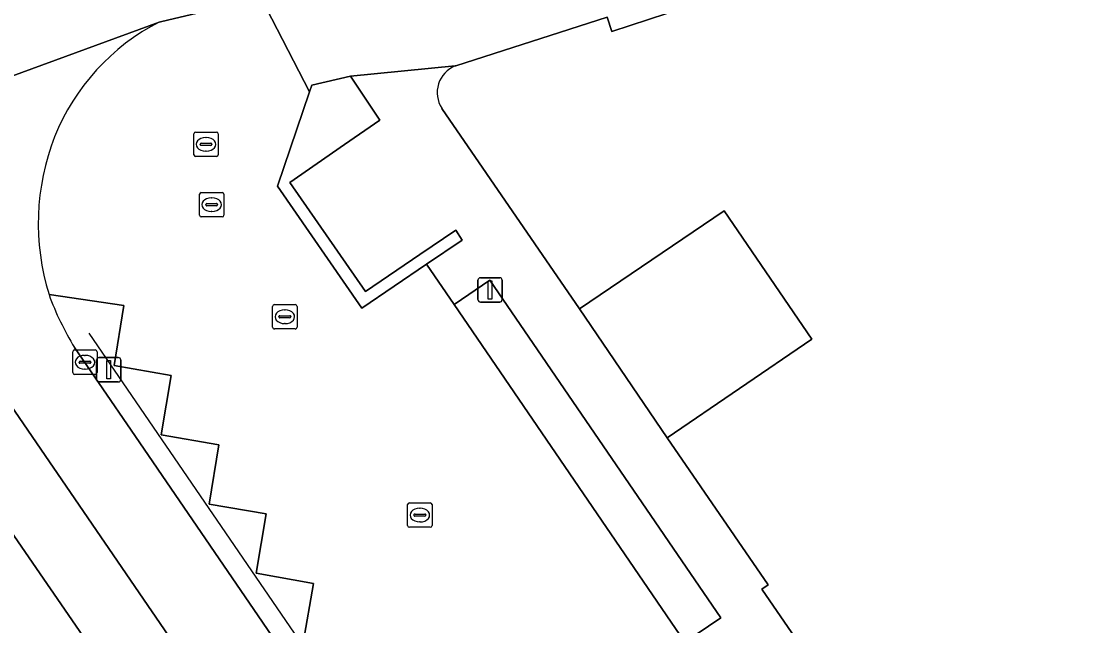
# Model space of a CAD drawing. Extents: x 155275 to 156265, y 382654 to 383635.
# Drawn here: x 155763.75 to 155807.39, y 383140.81 to 383165.53 of the extents above; entities that cross this region are included whole.
import ezdxf

# ---------------------------------------------------------------- set-up
doc = ezdxf.new("R2010")
doc.units = 0
for name, color, linetype in [('IMGEO_Berm_groen', 7, 'Continuous'), ('IMGEO_Groenvoorziening', 7, 'Continuous'), ('IMGEO_Haag', 7, 'Continuous'), ('IMGEO_Hek', 7, 'Continuous'), ('IMGEO_Kolk', 7, 'Continuous'), ('IMGEO_Lichtmast', 7, 'Continuous'), ('IMGEO_Oever', 7, 'Continuous'), ('IMGEO_Pand', 7, 'Continuous'), ('IMGEO_Parkeervlak_open', 7, 'Continuous'), ('IMGEO_Rijbaan_lokaal_gesloten', 7, 'Continuous'), ('IMGEO_Rioolput', 7, 'Continuous'), ('IMGEO_Voetpad_open', 7, 'Continuous')]:
    doc.layers.add(name, color=color, linetype=linetype)

msp = doc.modelspace()

# ---------------------------------------------------------------- linework, layer by layer
at = {"layer": 'IMGEO_Berm_groen'}
for points in [[(155790.154, 383112.31), (155786.155, 383116.74), (155783.179, 383120.765), (155780.119, 383125.298), (155758.059, 383157.486)], [(155758.409, 383151.79), (155782.141, 383117.324), (155784.54, 383114.753)]]:
    msp.add_lwpolyline(points, dxfattribs=at)
at = {"layer": 'IMGEO_Groenvoorziening'}
for points in [[(155778.43, 383161.494), (155777.223, 383163.288), (155775.642, 383162.926), (155775.548, 383162.648), (155774.243, 383158.787), (155777.695, 383153.791), (155780.342, 383155.593), (155781.795, 383156.582), (155781.531, 383156.99), (155780.067, 383155.995), (155777.841, 383154.483), (155774.741, 383158.939), (155776.984, 383160.492)], [(155782.933, 383154.947), (155781.465, 383153.946), (155790.911, 383140.128), (155792.378, 383141.131)]]:
    msp.add_lwpolyline(points, close=True, dxfattribs=at)
for points in [[(155773.769, 383145.379), (155771.441, 383145.78), (155771.84, 383148.202), (155769.48, 383148.615), (155769.892, 383151.039), (155767.558, 383151.451), (155767.952, 383153.909), (155764.89, 383154.351)], [(155765.932, 383152.187), (155768.25, 383148.807), (155783.337, 383126.756), (155786.878, 383121.572)], [(155775.295, 383140.106), (155775.716, 383142.535), (155773.359, 383142.947), (155773.769, 383145.379)]]:
    msp.add_lwpolyline(points, dxfattribs=at)
msp.add_arc((155775.833, 383158.288), 11.63, 199.7846, 211.6385, dxfattribs=at)
at = {"layer": 'IMGEO_Haag'}
msp.add_lwpolyline([(155790.911, 383140.128), (155792.378, 383141.131), (155782.933, 383154.947), (155781.465, 383153.946)], close=True, dxfattribs=at)
for points in [[(155775.295, 383140.106), (155775.716, 383142.535), (155773.359, 383142.947), (155773.769, 383145.379), (155771.441, 383145.78), (155771.84, 383148.202), (155769.48, 383148.615), (155769.892, 383151.039), (155767.558, 383151.451), (155767.952, 383153.909), (155764.89, 383154.351)], [(155765.932, 383152.187), (155768.25, 383148.807), (155783.337, 383126.756), (155786.878, 383121.572)]]:
    msp.add_lwpolyline(points, dxfattribs=at)
msp.add_arc((155775.833, 383158.288), 11.63, 199.7846, 211.6385, dxfattribs=at)
at = {"layer": 'IMGEO_Hek'}
msp.add_lwpolyline([(155766.524, 383152.779), (155786.998, 383122.868), (155788.645, 383120.644), (155788.886, 383120.367)], dxfattribs=at)
at = {"layer": 'IMGEO_Kolk'}
for p, q in [((155770.812, 383160.075), (155770.812, 383160.927)), ((155770.887, 383161.001), (155771.739, 383161.001)), ((155771.3, 383160.781), (155771.325, 383160.781)), ((155771.813, 383160.927), (155771.813, 383160.075)), ((155771.071, 383160.495), (155771.071, 383160.507)), ((155771.509, 383160.458), (155771.111, 383160.458)), ((155771.114, 383160.544), (155771.512, 383160.544)), ((155771.555, 383160.507), (155771.555, 383160.495)), ((155771.739, 383160.001), (155770.887, 383160.001)), ((155771.323, 383160.221), (155771.298, 383160.221)), ((155774.038, 383153.018), (155774.038, 383153.87)), ((155774.113, 383153.944), (155774.965, 383153.944)), ((155775.039, 383153.87), (155775.039, 383153.018)), ((155774.297, 383153.438), (155774.297, 383153.45)), ((155774.735, 383153.401), (155774.337, 383153.401)), ((155774.34, 383153.487), (155774.738, 383153.487)), ((155774.526, 383153.724), (155774.551, 383153.724)), ((155774.781, 383153.45), (155774.781, 383153.438)), ((155774.965, 383152.944), (155774.113, 383152.944)), ((155774.549, 383153.164), (155774.524, 383153.164)), ((155765.856, 383151.159), (155765.856, 383152.011)), ((155765.931, 383152.085), (155766.783, 383152.085)), ((155766.857, 383152.011), (155766.857, 383151.159)), ((155766.115, 383151.579), (155766.115, 383151.591)), ((155766.158, 383151.628), (155766.556, 383151.628)), ((155766.344, 383151.865), (155766.369, 383151.865)), ((155766.599, 383151.591), (155766.599, 383151.579)), ((155766.553, 383151.542), (155766.155, 383151.542)), ((155766.367, 383151.305), (155766.342, 383151.305)), ((155766.783, 383151.085), (155765.931, 383151.085)), ((155779.563, 383144.905), (155779.563, 383145.757)), ((155779.638, 383145.831), (155780.49, 383145.831)), ((155780.051, 383145.611), (155780.076, 383145.611)), ((155780.564, 383145.757), (155780.564, 383144.905)), ((155779.822, 383145.325), (155779.822, 383145.337)), ((155780.26, 383145.288), (155779.862, 383145.288)), ((155779.865, 383145.374), (155780.263, 383145.374)), ((155780.074, 383145.051), (155780.049, 383145.051)), ((155780.306, 383145.337), (155780.306, 383145.325)), ((155780.49, 383144.831), (155779.638, 383144.831))]:
    msp.add_line(p, q, dxfattribs=at)
for points in [[(155770.812, 383160.075), (155770.812, 383160.927)], [(155770.887, 383161.001), (155771.739, 383161.001)], [(155771.813, 383160.927), (155771.813, 383160.075)], [(155771.739, 383160.001), (155770.887, 383160.001)], [(155774.038, 383153.018), (155774.038, 383153.87)], [(155774.113, 383153.944), (155774.965, 383153.944)], [(155775.039, 383153.87), (155775.039, 383153.018)], [(155774.965, 383152.944), (155774.113, 383152.944)], [(155765.856, 383151.159), (155765.856, 383152.011)], [(155765.931, 383152.085), (155766.783, 383152.085)], [(155766.857, 383152.011), (155766.857, 383151.159)], [(155766.783, 383151.085), (155765.931, 383151.085)], [(155779.563, 383144.905), (155779.563, 383145.757)], [(155779.638, 383145.831), (155780.49, 383145.831)], [(155780.564, 383145.757), (155780.564, 383144.905)], [(155780.49, 383144.831), (155779.638, 383144.831)]]:
    msp.add_lwpolyline(points, dxfattribs=at)
for centre, radius, start, end in [((155770.889, 383160.925), 0.0765, 91.552, 178.448), ((155770.889, 383160.925), 0.0765, 91.552, 178.448), ((155771.737, 383160.925), 0.0765, 1.552, 88.448), ((155771.737, 383160.925), 0.0765, 1.552, 88.448), ((155771.111, 383160.504), 0.0403, 85.8775, 175.7526), ((155771.108, 383160.494), 0.0366, 178.938, 274.7102), ((155771.512, 383160.501), 0.043, 264.8664, 352.4533), ((155771.516, 383160.506), 0.0386, 1.7309, 96.639), ((155770.889, 383160.077), 0.0765, 181.552, 268.448), ((155770.889, 383160.077), 0.0765, 181.552, 268.448), ((155771.737, 383160.077), 0.0765, 271.552, 358.448), ((155771.737, 383160.077), 0.0765, 271.552, 358.448), ((155774.115, 383153.868), 0.0765, 91.552, 178.448), ((155774.115, 383153.868), 0.0765, 91.552, 178.448), ((155774.963, 383153.868), 0.0765, 1.552, 88.448), ((155774.963, 383153.868), 0.0765, 1.552, 88.448), ((155774.337, 383153.447), 0.0403, 85.8775, 175.7526), ((155774.334, 383153.437), 0.0366, 178.938, 274.7102), ((155774.738, 383153.444), 0.043, 264.8664, 352.4533), ((155774.742, 383153.449), 0.0386, 1.7309, 96.639), ((155774.115, 383153.02), 0.0765, 181.552, 268.448), ((155774.115, 383153.02), 0.0765, 181.552, 268.448), ((155774.963, 383153.02), 0.0765, 271.552, 358.448), ((155774.963, 383153.02), 0.0765, 271.552, 358.448), ((155765.933, 383152.009), 0.0765, 91.552, 178.448), ((155765.933, 383152.009), 0.0765, 91.552, 178.448), ((155766.781, 383152.009), 0.0765, 1.552, 88.448), ((155766.781, 383152.009), 0.0765, 1.552, 88.448), ((155766.155, 383151.588), 0.0403, 85.8775, 175.7526), ((155766.152, 383151.578), 0.0366, 178.938, 274.7102), ((155766.556, 383151.585), 0.043, 264.8664, 352.4533), ((155766.56, 383151.59), 0.0386, 1.7309, 96.639), ((155765.933, 383151.161), 0.0765, 181.552, 268.448), ((155765.933, 383151.161), 0.0765, 181.552, 268.448), ((155766.781, 383151.161), 0.0765, 271.552, 358.448), ((155766.781, 383151.161), 0.0765, 271.552, 358.448), ((155779.64, 383145.755), 0.0765, 91.552, 178.448), ((155779.64, 383145.755), 0.0765, 91.552, 178.448), ((155780.488, 383145.755), 0.0765, 1.552, 88.448), ((155780.488, 383145.755), 0.0765, 1.552, 88.448), ((155779.862, 383145.334), 0.0403, 85.8775, 175.7526), ((155779.859, 383145.324), 0.0366, 178.938, 274.7102), ((155780.263, 383145.331), 0.043, 264.8664, 352.4533), ((155780.267, 383145.336), 0.0386, 1.7309, 96.639), ((155779.64, 383144.907), 0.0765, 181.552, 268.448), ((155779.64, 383144.907), 0.0765, 181.552, 268.448), ((155780.488, 383144.907), 0.0765, 271.552, 358.448), ((155780.488, 383144.907), 0.0765, 271.552, 358.448)]:
    msp.add_arc(centre, radius, start, end, dxfattribs=at)
for centre, major_axis, ratio, start_param, end_param in [((155771.299, 383160.501), (-0.387, 0.002), 0.722429, 4.712389, 7.853982), ((155771.324, 383160.501), (-0.39, 0.002), 0.717154, 1.570796, 4.712389), ((155774.525, 383153.444), (-0.387, 0.002), 0.722429, 4.712389, 7.853982), ((155774.55, 383153.444), (-0.39, 0.002), 0.717154, 1.570796, 4.712389), ((155766.343, 383151.585), (-0.387, 0.002), 0.722429, 4.712389, 7.853982), ((155766.368, 383151.585), (-0.39, 0.002), 0.717154, 1.570796, 4.712389), ((155780.05, 383145.331), (-0.387, 0.002), 0.722429, 4.712389, 7.853982), ((155780.075, 383145.331), (-0.39, 0.002), 0.717154, 1.570796, 4.712389)]:
    msp.add_ellipse(centre, major_axis=major_axis, ratio=ratio, start_param=start_param, end_param=end_param, dxfattribs=at)
at = {"layer": 'IMGEO_Lichtmast'}
for p, q in [((155782.541, 383155.044), (155783.331, 383155.044)), ((155783.331, 383155.044), (155782.541, 383155.044)), ((155782.441, 383154.144), (155782.441, 383154.944)), ((155782.441, 383154.944), (155782.441, 383154.144)), ((155783.431, 383154.944), (155783.431, 383154.144)), ((155783.431, 383154.144), (155783.431, 383154.944)), ((155783.331, 383154.044), (155782.541, 383154.044)), ((155782.541, 383154.044), (155783.331, 383154.044)), ((155766.832, 383150.877), (155766.832, 383151.677)), ((155766.832, 383151.677), (155766.832, 383150.877)), ((155766.932, 383151.777), (155767.722, 383151.777)), ((155767.722, 383151.777), (155766.932, 383151.777)), ((155767.822, 383151.677), (155767.822, 383150.877)), ((155767.822, 383150.877), (155767.822, 383151.677)), ((155767.722, 383150.777), (155766.932, 383150.777)), ((155766.932, 383150.777), (155767.722, 383150.777))]:
    msp.add_line(p, q, dxfattribs=at)
for points in [[(155782.861, 383154.919), (155783.011, 383154.919), (155783.011, 383154.169), (155782.861, 383154.169), (155782.861, 383154.919)], [(155767.252, 383151.652), (155767.402, 383151.652), (155767.402, 383150.902), (155767.252, 383150.902), (155767.252, 383151.652)]]:
    msp.add_lwpolyline(points, dxfattribs=at)
for centre, start, end in [((155782.541, 383154.944), 90, 180), ((155782.541, 383154.944), 90, 180), ((155783.331, 383154.944), 0, 90), ((155783.331, 383154.944), 360, 90), ((155782.541, 383154.144), 180, 270), ((155782.541, 383154.144), 180, 270), ((155783.331, 383154.144), 270, 0), ((155783.331, 383154.144), 270, 0), ((155766.932, 383151.677), 90, 180), ((155766.932, 383151.677), 90, 180), ((155767.722, 383151.677), 0, 90), ((155767.722, 383151.677), 360, 90), ((155766.932, 383150.877), 180, 270), ((155766.932, 383150.877), 180, 270), ((155767.722, 383150.877), 270, 0), ((155767.722, 383150.877), 270, 0)]:
    msp.add_arc(centre, 0.1, start, end, dxfattribs=at)
at = {"layer": 'IMGEO_Oever'}
msp.add_lwpolyline([(155784.54, 383114.753), (155782.141, 383117.324), (155758.409, 383151.79)], dxfattribs=at)
at = {"layer": 'IMGEO_Pand'}
for points in [[(155809.359, 383170.66), (155800.967, 383168.041), (155800.782, 383168.637), (155793.457, 383166.263), (155793.257, 383166.839), (155792.077, 383166.451), (155791.993, 383166.733), (155790.071, 383166.132), (155790.17, 383165.849), (155787.913, 383165.119), (155787.732, 383165.698), (155781.533, 383163.714), (155781.515, 383163.707)], [(155780.966, 383161.972), (155786.593, 383153.773), (155792.522, 383157.781), (155796.103, 383152.525), (155790.182, 383148.489), (155794.317, 383142.48), (155794.053, 383142.299), (155796.036, 383139.416)]]:
    msp.add_lwpolyline(points, dxfattribs=at)
msp.add_arc((155781.939, 383162.619), 1.168, 111.266, 213.6165, dxfattribs=at)
at = {"layer": 'IMGEO_Parkeervlak_open'}
for points in [[(155792.908, 383137.228), (155790.911, 383140.128), (155781.465, 383153.946), (155780.342, 383155.593), (155777.695, 383153.791), (155774.243, 383158.787), (155775.548, 383162.648), (155773.576, 383166.494), (155769.796, 383165.598), (155769.396, 383165.503)], [(155764.89, 383154.351), (155767.952, 383153.909), (155767.558, 383151.451), (155769.892, 383151.039), (155769.48, 383148.615), (155771.84, 383148.202), (155771.441, 383145.78), (155773.769, 383145.379), (155773.359, 383142.947), (155775.716, 383142.535), (155775.295, 383140.106)]]:
    msp.add_lwpolyline(points, dxfattribs=at)
for centre, radius, start, end in [((155773.572, 383157.393), 9.122, 117.245, 157.988), ((155774.259, 383157.259), 9.81, 158.767, 197.244)]:
    msp.add_arc(centre, radius, start, end, dxfattribs=at)
at = {"layer": 'IMGEO_Rijbaan_lokaal_gesloten'}
for points in [[(155769.396, 383165.503), (155769.796, 383165.598), (155773.576, 383166.494), (155808.683, 383174.445), (155807.855, 383177.879), (155773.936, 383170.173), (155768.128, 383168.704), (155765.261, 383167.836), (155759.704, 383165.561)], [(155749.779, 383157.431), (155751.093, 383158.136), (155753.444, 383159.399), (155754.716, 383160.119), (155769.396, 383165.503)], [(155769.396, 383165.503), (155754.716, 383160.119), (155753.444, 383159.399)], [(155757.578, 383158.21), (155758.059, 383157.486), (155780.119, 383125.298), (155783.179, 383120.765), (155786.155, 383116.74), (155790.154, 383112.31)], [(155786.878, 383121.572), (155783.337, 383126.756), (155768.25, 383148.807), (155765.932, 383152.187)]]:
    msp.add_lwpolyline(points, dxfattribs=at)
for centre, radius, start, end in [((155773.572, 383157.393), 9.122, 117.245, 157.988), ((155774.259, 383157.259), 9.81, 158.767, 197.244), ((155775.833, 383158.288), 11.63, 199.7846, 211.6385)]:
    msp.add_arc(centre, radius, start, end, dxfattribs=at)
at = {"layer": 'IMGEO_Rioolput'}
for p, q in [((155771.119, 383158.53), (155771.971, 383158.53)), ((155771.044, 383157.604), (155771.044, 383158.456)), ((155771.532, 383158.31), (155771.557, 383158.31)), ((155772.045, 383158.456), (155772.045, 383157.604)), ((155771.303, 383158.024), (155771.303, 383158.036)), ((155771.741, 383157.987), (155771.343, 383157.987)), ((155771.346, 383158.073), (155771.744, 383158.073)), ((155771.555, 383157.75), (155771.53, 383157.75)), ((155771.787, 383158.036), (155771.787, 383158.024)), ((155771.971, 383157.53), (155771.119, 383157.53))]:
    msp.add_line(p, q, dxfattribs=at)
for points in [[(155771.119, 383158.53), (155771.971, 383158.53)], [(155771.044, 383157.604), (155771.044, 383158.456)], [(155772.045, 383158.456), (155772.045, 383157.604)], [(155771.971, 383157.53), (155771.119, 383157.53)]]:
    msp.add_lwpolyline(points, dxfattribs=at)
for centre, radius, start, end in [((155771.121, 383158.454), 0.0765, 91.552, 178.448), ((155771.121, 383158.454), 0.0765, 91.552, 178.448), ((155771.969, 383158.454), 0.0765, 1.552, 88.448), ((155771.969, 383158.454), 0.0765, 1.552, 88.448), ((155771.343, 383158.033), 0.0403, 85.8775, 175.7526), ((155771.34, 383158.023), 0.0366, 178.938, 274.7102), ((155771.744, 383158.03), 0.043, 264.8664, 352.4533), ((155771.748, 383158.035), 0.0386, 1.7309, 96.639), ((155771.121, 383157.606), 0.0765, 181.552, 268.448), ((155771.121, 383157.606), 0.0765, 181.552, 268.448), ((155771.969, 383157.606), 0.0765, 271.552, 358.448), ((155771.969, 383157.606), 0.0765, 271.552, 358.448)]:
    msp.add_arc(centre, radius, start, end, dxfattribs=at)
for centre, major_axis, ratio, start_param, end_param in [((155771.531, 383158.03), (-0.387, 0.002), 0.722429, 4.712389, 7.853982), ((155771.556, 383158.03), (-0.39, 0.002), 0.717154, 1.570796, 4.712389)]:
    msp.add_ellipse(centre, major_axis=major_axis, ratio=ratio, start_param=start_param, end_param=end_param, dxfattribs=at)
at = {"layer": 'IMGEO_Voetpad_open'}
for points in [[(155894.857, 383193.953), (155892.803, 383193.391), (155890.601, 383192.842), (155887.012, 383192.045), (155859.186, 383185.789), (155855.685, 383185.019), (155850.604, 383183.856), (155820.572, 383177.109), (155817.54, 383176.409), (155814.391, 383175.709), (155808.683, 383174.445), (155773.576, 383166.494), (155775.548, 383162.648), (155775.642, 383162.926), (155777.223, 383163.288), (155781.515, 383163.707), (155781.533, 383163.714), (155787.732, 383165.698), (155787.913, 383165.119), (155790.17, 383165.849), (155790.071, 383166.132), (155791.993, 383166.733)], [(155781.515, 383163.707), (155777.223, 383163.288), (155778.43, 383161.494), (155776.984, 383160.492), (155774.741, 383158.939), (155777.841, 383154.483), (155780.067, 383155.995), (155781.531, 383156.99), (155781.795, 383156.582), (155780.342, 383155.593), (155781.465, 383153.946), (155782.933, 383154.947), (155792.378, 383141.131), (155790.911, 383140.128), (155792.908, 383137.228), (155794.349, 383138.244), (155804.227, 383123.794), (155802.77, 383122.798), (155804.766, 383119.862), (155806.246, 383120.876), (155812.552, 383111.642), (155816.536, 383105.808), (155816.73, 383105.524)], [(155796.29, 383139.587), (155796.036, 383139.416), (155794.053, 383142.299), (155794.317, 383142.48), (155790.182, 383148.489), (155786.593, 383153.773), (155780.966, 383161.972)]]:
    msp.add_lwpolyline(points, dxfattribs=at)
msp.add_lwpolyline([(155786.593, 383153.773), (155790.182, 383148.489), (155796.103, 383152.525), (155792.522, 383157.781)], close=True, dxfattribs=at)
msp.add_arc((155781.939, 383162.619), 1.168, 111.266, 213.6165, dxfattribs=at)

doc.saveas('drawing.dxf')
